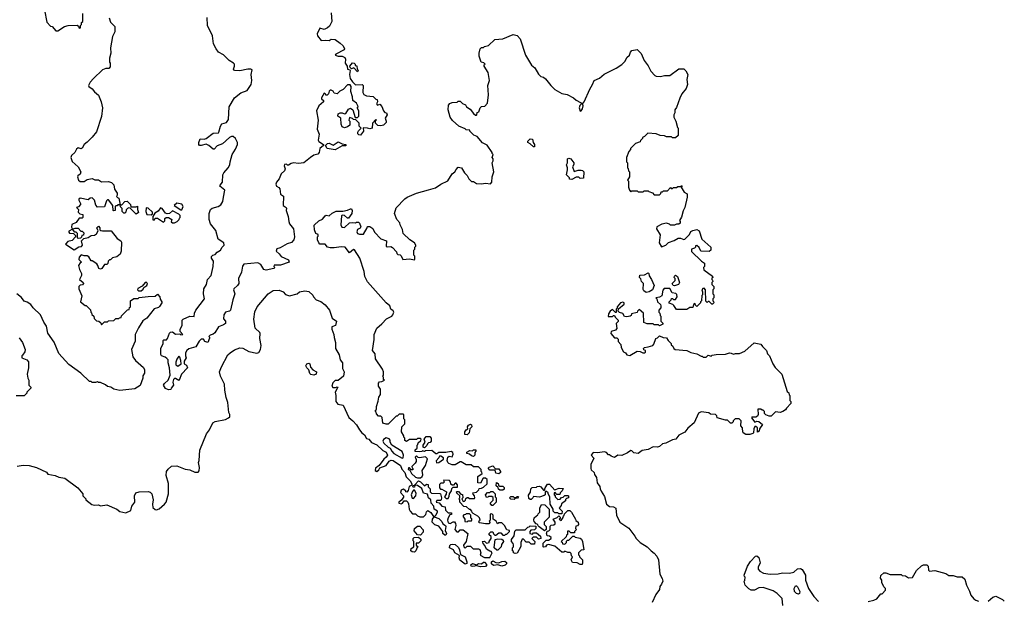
# Model space of a CAD drawing. Extents: x 2210602 to 2357277, y 510288 to 673808.
# Tile 360 of 464: x 2276770 to 2286459, y 648347 to 654063. Entities that reach past the tile are written whole.
import ezdxf

# ---------------------------------------------------------------- set-up
doc = ezdxf.new("R2010")
doc.units = 0

msp = doc.modelspace()

# ---------------------------------------------------------------- linework, layer by layer
at = {"layer": '0CON05XD'}
for points in [[(2277013, 654157), (2277038.3, 654038.3), (2277075, 654000), (2277090, 653995), (2277125, 653952.5), (2277145, 653952.5), (2277210, 653995), (2277247, 654007), (2277335, 654010), (2277348.3, 653998.3), (2277355, 653980), (2277368.3, 653981.7), (2277370, 654005), (2277380, 654015), (2277380, 654035), (2277390, 654045), (2277390, 654125)], [(2279835, 654130), (2279841.5, 654045), (2279819.6, 654000.4), (2279797.7, 653982.3), (2279765, 653968), (2279725, 653980), (2279697.5, 653925), (2279700, 653905), (2279738.3, 653858.3), (2279775, 653862.5), (2279815, 653857.5), (2279835, 653872.5), (2279875, 653867.5), (2279925, 653832.5), (2279952.5, 653805), (2279966.7, 653775), (2279962.5, 653765), (2279880, 653725), (2279873.3, 653713.3), (2279905, 653703.3), (2279943, 653703), (2279969.5, 653689.5), (2279976.2, 653676.2), (2279974.2, 653635), (2279993.8, 653605), (2279995, 653577.5), (2280018.3, 653568.3), (2280021.7, 653561.7), (2280016.7, 653525), (2280023.6, 653483.6), (2280045, 653450), (2280075, 653422.5), (2280140, 653425), (2280150, 653415), (2280146.7, 653345), (2280157, 653327), (2280183.6, 653313.6), (2280247, 653307), (2280275, 653280), (2280288.3, 653278.3), (2280290, 653255), (2280280, 653235), (2280292.5, 653222.5), (2280315, 653230), (2280335, 653210), (2280350, 653165), (2280365, 653150), (2280380, 653145), (2280387.5, 653125), (2280367.5, 653095), (2280376.7, 653065), (2280375, 653050), (2280350, 653025), (2280325, 653017.5), (2280295, 653020), (2280270, 653045), (2280270, 653070), (2280280, 653075), (2280275, 653080), (2280242.5, 653045), (2280240, 652995), (2280215, 652990), (2280193, 652997), (2280151.7, 652998.3), (2280152.5, 652965), (2280125, 652927.5), (2280108.3, 652928.3), (2280098.3, 652938.3), (2280097.5, 652955), (2280105, 652970), (2280130, 652995), (2280110, 653015), (2280110, 653045), (2280105, 653050), (2280078.3, 653078.3), (2280055, 653080), (2280045, 653090), (2280015, 653100), (2280010, 653075), (2280017.5, 653065), (2280017.5, 653025), (2279995, 653007.5), (2279965, 653000), (2279945, 653010), (2279933.6, 653033.6), (2279930, 653095), (2279902.5, 653115), (2279903, 653137), (2279923, 653147), (2279945, 653147.5), (2279965, 653137.5), (2279980, 653140), (2280007, 653183), (2280025, 653192.5), (2280050, 653175), (2280071.7, 653101.7), (2280095, 653100), (2280107, 653113), (2280107.5, 653165), (2280090, 653195), (2280100, 653205), (2280097.5, 653215), (2280085, 653240), (2280047.5, 653267.5), (2280046.5, 653305), (2280028.4, 653355), (2280030.5, 653405), (2280023, 653423), (2279995, 653422.9), (2279955, 653374.4), (2279921.7, 653358.3), (2279895, 653332.5), (2279865, 653340), (2279855, 653360), (2279835, 653370), (2279825, 653370), (2279815, 653360), (2279810, 653335), (2279795, 653320), (2279781.7, 653321.7), (2279780, 653335), (2279765, 653340), (2279740, 653295), (2279740, 653285), (2279758.3, 653268.3), (2279760, 653255), (2279712.5, 653215), (2279692.5, 653165), (2279706.7, 653075), (2279696.7, 652985), (2279717.5, 652935), (2279707, 652877), (2279715, 652863.3), (2279760, 652835), (2279760, 652825), (2279723.8, 652795), (2279716.2, 652755), (2279705, 652740), (2279665, 652728), (2279631.9, 652708.1), (2279565, 652653.3), (2279515, 652646.2), (2279465, 652652.5), (2279443, 652647), (2279415, 652630), (2279405, 652630), (2279395, 652640), (2279375, 652637.5), (2279372.5, 652625), (2279382.5, 652595), (2279377.5, 652575), (2279343.9, 652546.1), (2279323.3, 652495), (2279298.8, 652465), (2279291.2, 652445), (2279297.5, 652425), (2279321.2, 652411.2), (2279329.5, 652399.5), (2279336.4, 652346.4), (2279367.5, 652325), (2279362.5, 652235), (2279392.5, 652215), (2279396.4, 652206.4), (2279393.3, 652185), (2279413.3, 652125), (2279418, 652075), (2279426.2, 652055), (2279464, 652005), (2279473.8, 651925), (2279466.7, 651895), (2279445, 651871.2), (2279402.3, 651857.7), (2279335, 651818.8), (2279301.7, 651808.3), (2279292.5, 651785), (2279325, 651757.5), (2279342.7, 651732.7), (2279415, 651698.8), (2279422.5, 651677.5), (2279337, 651647), (2279275, 651647.5), (2279270, 651635), (2279280, 651625), (2279270, 651615), (2279195, 651597.5), (2279174.1, 651604.1), (2279141.7, 651651.7), (2279115, 651670), (2278976.7, 651656.7), (2278962.7, 651637.3), (2278952.3, 651577.7), (2278922.9, 651515), (2278925.4, 651464.6), (2278915, 651448), (2278876.7, 651415), (2278873.3, 651405), (2278888.8, 651365), (2278867.5, 651305), (2278843.3, 651205), (2278835, 651193.3), (2278795, 651182.5), (2278780.7, 651159.3), (2278777, 651117), (2278796, 651095), (2278795, 651073.3), (2278775, 651058), (2278725, 651040), (2278689.5, 650980.5), (2278675, 650966.7), (2278645, 650957.5), (2278630, 650945), (2278637.5, 650937.5), (2278636.7, 650926.7), (2278620, 650885), (2278592.5, 650895), (2278578.3, 650918.3), (2278555, 650917.5), (2278535, 650900), (2278505, 650842.5), (2278435, 650822.5), (2278413.6, 650806.4), (2278402.5, 650785), (2278402.5, 650755), (2278410, 650735), (2278388.3, 650701.7), (2278387.5, 650685), (2278390, 650675), (2278413, 650663), (2278422.5, 650635), (2278362.5, 650575), (2278340, 650515), (2278335, 650512.5), (2278305, 650530), (2278295, 650530), (2278285, 650520), (2278277.5, 650495), (2278282.5, 650465), (2278260, 650435), (2278258.3, 650421.7), (2278235, 650420), (2278205, 650432.5), (2278184, 650464), (2278195, 650483.3), (2278232.5, 650515), (2278251.2, 650565), (2278245.9, 650635.9), (2278231.2, 650685), (2278230, 650715), (2278218.3, 650728.3), (2278201.7, 650741.7), (2278165, 650752.5), (2278158.3, 650768.3), (2278157.5, 650825), (2278182.5, 650875), (2278182.5, 650905), (2278188.3, 650911.7), (2278215, 650910), (2278226.2, 650923.8), (2278243.8, 650976.2), (2278255, 650987.5), (2278275, 650990), (2278305, 650967.5), (2278345, 650970), (2278355, 650960), (2278377, 650963), (2278350, 650995), (2278350, 651015), (2278368.3, 651051.7), (2278368, 651105), (2278377.5, 651115), (2278445, 651143.3), (2278488.3, 651141.7), (2278490, 651175), (2278502.5, 651205), (2278590, 651315), (2278577.5, 651365), (2278582.5, 651415), (2278610, 651455), (2278617.5, 651505), (2278653.6, 651546.4), (2278673.8, 651635), (2278677.5, 651685), (2278657.5, 651715), (2278658.3, 651731.7), (2278670, 651745), (2278695, 651752.5), (2278712.5, 651775), (2278745.9, 651794.1), (2278762.5, 651825), (2278782.5, 651845), (2278777.5, 651865), (2278723, 651903), (2278698.9, 651988.9), (2278649.2, 652055), (2278635.8, 652095), (2278636, 652155), (2278648.8, 652195), (2278663.2, 652206.8), (2278724.4, 652225.6), (2278748.3, 652241.7), (2278768, 652275), (2278776.2, 652316.2), (2278787.5, 652385), (2278740, 652425), (2278742.5, 652435), (2278767, 652463), (2278770, 652535), (2278780, 652555), (2278822.5, 652605), (2278837.5, 652635), (2278840, 652665), (2278862.5, 652735), (2278895, 652790), (2278912.5, 652835), (2278912.5, 652855), (2278892.5, 652895), (2278871.7, 652911.7), (2278855, 652912.5), (2278835, 652902.5), (2278765, 652842.5), (2278715, 652822.5), (2278685, 652790), (2278675, 652787.5), (2278632.5, 652825), (2278605, 652837.5), (2278556.1, 652823.9), (2278540, 652825), (2278532.5, 652835), (2278532.5, 652855), (2278545, 652890), (2278585, 652887.5), (2278605, 652892.5), (2278673, 652947), (2278725, 652950), (2278730, 652955), (2278747.5, 653015), (2278760.7, 653039.3), (2278805, 653052.5), (2278825, 653080), (2278831.2, 653205), (2278883.8, 653295), (2278945, 653344), (2279008.8, 653365), (2279046.7, 653425), (2279053.8, 653465), (2279047.7, 653522.3), (2279058.8, 653568.8), (2279045, 653576.7), (2279015, 653576), (2278935, 653561.2), (2278883.9, 653563.9), (2278873.3, 653575), (2278884.1, 653605.9), (2278882.5, 653625), (2278874, 653635), (2278830, 653660), (2278775, 653716.7), (2278727.5, 653745), (2278702.5, 653775), (2278677.5, 653825), (2278667.5, 653905), (2278618.8, 654005), (2278614.2, 654085)], [(2277651.7, 654081.7), (2277665, 654040), (2277707.5, 653995), (2277707.5, 653945), (2277683, 653897), (2277662.5, 653785), (2277667.5, 653735), (2277652.5, 653685), (2277652.5, 653645), (2277660, 653635), (2277661.7, 653598.3), (2277647, 653583), (2277618.3, 653581.7), (2277585, 653570), (2277497.5, 653485), (2277465, 653447.5), (2277447.5, 653415), (2277450, 653405), (2277485, 653382.5), (2277505, 653352.5), (2277545, 653320), (2277573.3, 653255), (2277586.7, 653195), (2277575, 653110), (2277525, 652960), (2277485, 652907.5), (2277435, 652857.5), (2277403.3, 652835), (2277385, 652797.5), (2277375, 652792.5), (2277345, 652802.5), (2277330.8, 652789.2), (2277313.8, 652755), (2277281.2, 652725), (2277274, 652705), (2277285, 652667.5), (2277345, 652616.2), (2277373.3, 652565), (2277366.4, 652543.6), (2277342.5, 652525), (2277340, 652515), (2277350, 652485), (2277365, 652470), (2277405, 652470), (2277435, 652490), (2277485, 652500), (2277508.3, 652488.3), (2277545, 652487.5), (2277575, 652466.7), (2277645, 652470), (2277675, 652460), (2277695.9, 652435.9), (2277702.5, 652395), (2277730, 652355), (2277730, 652335), (2277723, 652323), (2277731.7, 652311.7), (2277747, 652307), (2277760, 652240), (2277775, 652240), (2277805, 652272.5), (2277827, 652277), (2277860, 652245), (2277865, 652220), (2277915, 652220), (2277928.3, 652228.3), (2277930, 652195), (2277940, 652165), (2277915, 652150), (2277858.3, 652208.3), (2277845, 652210), (2277830, 652205), (2277818.3, 652191.7), (2277815, 652170), (2277805, 652160), (2277795, 652160), (2277780, 652175), (2277780, 652205), (2277761.7, 652221.7), (2277760, 652240), (2277735, 652240), (2277728.3, 652231.7), (2277715, 652230), (2277710, 652225), (2277710, 652185), (2277695, 652180), (2277690, 652185), (2277687.5, 652235), (2277645, 652290), (2277635, 652290), (2277625, 652280), (2277605, 652220), (2277535, 652217.5), (2277518.3, 652238.3), (2277507, 652287), (2277485, 652310), (2277463, 652307), (2277445, 652290), (2277365, 652307.5), (2277353, 652297), (2277352.5, 652285), (2277370, 652255), (2277370, 652245), (2277348.3, 652221.7), (2277330, 652215), (2277350, 652195), (2277345, 652170), (2277363, 652153), (2277390, 652145), (2277390, 652115), (2277385, 652110), (2277355, 652110), (2277325, 652067.5), (2277281.7, 652048.3), (2277280.7, 652020.7), (2277290, 652000), (2277315, 652010), (2277345, 652010), (2277371.7, 651981.7), (2277385, 651980), (2277400, 651965), (2277398.3, 651941.7), (2277381.7, 651938.3), (2277378.3, 651921.7), (2277368.3, 651911.7), (2277345, 651910), (2277340, 651915), (2277338.3, 651958.3), (2277325, 651970), (2277311.7, 651971.7), (2277290, 652000), (2277255, 651980), (2277253, 651973), (2277261.7, 651961.7), (2277298.3, 651958.3), (2277318.3, 651938.3), (2277320, 651925), (2277285, 651890), (2277245, 651880), (2277222.5, 651855), (2277305, 651797.5), (2277353, 651827), (2277378.3, 651831.7), (2277387.5, 651845), (2277380, 651885), (2277401.7, 651908.3), (2277445, 651917.5), (2277475, 651940), (2277505, 651942.5), (2277525.9, 651954.1), (2277542.5, 651985), (2277530, 652015), (2277545, 652030), (2277560, 652015), (2277560, 651995), (2277568.3, 651988.3), (2277585, 651983.3), (2277670, 651985), (2277730.7, 651910.7), (2277766.4, 651886.4), (2277771.7, 651871.7), (2277770, 651785), (2277760, 651755), (2277725, 651727.5), (2277685, 651717.5), (2277665, 651700), (2277655, 651700), (2277640, 651685), (2277638.3, 651661.7), (2277627, 651653), (2277605, 651652.5), (2277577.5, 651615), (2277565, 651607.5), (2277547.5, 651615), (2277540, 651645), (2277529.3, 651659.3), (2277485, 651690), (2277475, 651690), (2277449.3, 651729.3), (2277435, 651740), (2277405, 651740), (2277375, 651750), (2277353.9, 651726.1), (2277353, 651703), (2277377.5, 651675), (2277365, 651670), (2277347.5, 651645), (2277357.5, 651605), (2277377.5, 651565), (2277377.5, 651545), (2277360, 651505), (2277395, 651477.5), (2277397.5, 651465), (2277388.3, 651451.7), (2277365, 651450), (2277352.5, 651435), (2277352.5, 651415), (2277382.5, 651345), (2277367.5, 651285), (2277415, 651250), (2277425, 651250), (2277468.3, 651208.3), (2277470, 651185), (2277478.3, 651178.3), (2277481.7, 651161.7), (2277500, 651145), (2277501.7, 651121.7), (2277525, 651100), (2277550, 651095), (2277568.3, 651078.3), (2277575, 651060), (2277605, 651090), (2277635, 651090), (2277645, 651100), (2277697, 651103), (2277715, 651120), (2277745, 651120), (2277751.7, 651128.3), (2277768.3, 651131.7), (2277771.7, 651148.3), (2277831.7, 651208.3), (2277848.3, 651211.7), (2277851.7, 651228.3), (2277860, 651235), (2277860, 651295), (2277895, 651320), (2277935, 651320), (2277945, 651327.5), (2278035, 651337.5), (2278105, 651340), (2278125, 651360), (2278150, 651335), (2278153, 651313), (2278167.5, 651285), (2278167.5, 651275), (2278145, 651240), (2278135, 651230), (2278093.3, 651216.7), (2278021.2, 651125), (2277982.5, 651097.5), (2277938.8, 651031.2), (2277906.7, 650965), (2277905, 650900), (2277871.2, 650815), (2277883.8, 650745), (2277909.1, 650709.1), (2277989.5, 650639.5), (2278000, 650615), (2277997, 650583), (2277983, 650557), (2277982.5, 650535), (2277956.4, 650463.6), (2277901.7, 650428.3), (2277755, 650412.5), (2277695, 650427.5), (2277667, 650447), (2277635, 650452.5), (2277615, 650470), (2277565, 650490), (2277545, 650490), (2277535, 650497.5), (2277515, 650490), (2277485, 650490), (2277475, 650500), (2277458.3, 650501.7), (2277373, 650583), (2277255, 650667.5), (2277156.4, 650776.4), (2277108.3, 650888.3), (2277048.3, 650978.3), (2277032.5, 651045), (2277007.5, 651085), (2276975, 651157.5), (2276903.3, 651225), (2276879.1, 651259.1), (2276845, 651283.8), (2276815, 651292.5), (2276788, 651328), (2276741.2, 651365)], [(2281075, 649420), (2281088.3, 649418.3), (2281111.7, 649391.7), (2281128.3, 649388.3), (2281130, 649355), (2281120, 649345), (2281135, 649320), (2281148.3, 649321.7), (2281158.3, 649331.7), (2281161.7, 649348.3), (2281175, 649360), (2281185, 649360), (2281195, 649350), (2281245, 649350), (2281250, 649355), (2281247, 649377), (2281231.7, 649391.7), (2281230, 649405), (2281267, 649413), (2281290, 649435), (2281291.7, 649448.3), (2281315, 649450), (2281335, 649460), (2281370, 649495), (2281370, 649535), (2281355, 649550), (2281331.7, 649548.3), (2281305, 649500), (2281280, 649505), (2281280, 649565), (2281320, 649595), (2281318.3, 649608.3), (2281310, 649615), (2281310, 649635), (2281285, 649660), (2281235, 649660), (2281211.7, 649681.7), (2281165, 649682.5), (2281115, 649710), (2281105, 649710), (2281055, 649682.5), (2281025, 649680), (2280993.9, 649693.9), (2280983.9, 649703.9), (2280977.5, 649725), (2280983, 649757), (2280995, 649766.7), (2281025, 649760), (2281036.2, 649785), (2281033.6, 649803.6), (2281015, 649813.8), (2280965, 649803.3), (2280895, 649803.3), (2280875, 649790), (2280865, 649790), (2280825, 649822.5), (2280765, 649820), (2280755, 649812.5), (2280735, 649820), (2280727, 649813), (2280705, 649810), (2280661.7, 649811.7), (2280661.7, 649828.3), (2280680, 649845), (2280680, 649875), (2280688.3, 649881.7), (2280691.7, 649898.3), (2280718.3, 649921.7), (2280720, 649935), (2280715, 649940), (2280685, 649940), (2280675, 649930), (2280605, 649930), (2280575, 649910), (2280561.7, 649921.7), (2280560, 649945), (2280550, 649955), (2280550, 649965), (2280527.5, 650005), (2280530, 650055), (2280560, 650085), (2280560, 650125), (2280550, 650135), (2280550, 650175), (2280545, 650180), (2280505, 650180), (2280485, 650160), (2280475, 650160), (2280395, 650082.5), (2280375, 650080), (2280345, 650092.5), (2280338.3, 650148.3), (2280325, 650160), (2280301.7, 650161.7), (2280281.7, 650181.7), (2280278.3, 650198.3), (2280270, 650205), (2280271.7, 650218.3), (2280280, 650225), (2280280, 650255), (2280298.3, 650308.3), (2280303, 650347), (2280320, 650375), (2280320, 650425), (2280300, 650455), (2280300, 650485), (2280311.7, 650498.3), (2280335, 650500), (2280360, 650515), (2280351.7, 650521.7), (2280350, 650545), (2280340, 650555), (2280350, 650565), (2280350, 650595), (2280341.7, 650621.7), (2280270, 650725), (2280267.5, 650775), (2280242.5, 650805), (2280260, 650915), (2280260, 650965), (2280283.6, 651026.4), (2280335, 651067.5), (2280380.7, 651119.3), (2280433.8, 651146.2), (2280443.6, 651156.4), (2280452.5, 651185), (2280446.4, 651196.4), (2280423, 651213), (2280412.5, 651245), (2280377.5, 651275), (2280193.9, 651483.9), (2280167.5, 651535), (2280160, 651585), (2280116.7, 651715), (2280066.4, 651796.4), (2280055, 651800), (2280015, 651766.7), (2279974.2, 651824.2), (2279935, 651828), (2279865, 651816.7), (2279827, 651817), (2279800, 651825), (2279775, 651852.5), (2279725, 651852.5), (2279712.5, 651865), (2279700, 651895), (2279700, 651925), (2279707, 651933), (2279707, 651947), (2279685, 651960), (2279670, 651995), (2279669.5, 652040.5), (2279715, 652082.5), (2279749.3, 652100.7), (2279775, 652132.5), (2279785, 652137.5), (2279817, 652133), (2279845, 652157.5), (2279885, 652176.7), (2279949.3, 652179.3), (2279995, 652186.7), (2280025, 652202.5), (2280035, 652200), (2280042.5, 652185), (2280040, 652155), (2280005, 652110), (2279995, 652110), (2279966.2, 652136.2), (2279945, 652140), (2279936.4, 652133.6), (2279930, 652045), (2279940.8, 652020.8), (2279965, 652018), (2280015, 652063.3), (2280045, 652067.5), (2280075, 652062.5), (2280085, 652070), (2280105, 652070), (2280115, 652060), (2280127.5, 652025), (2280119.3, 652010.7), (2280095, 651997.5), (2280087.5, 651975), (2280095, 651960), (2280113, 651953), (2280155, 651952.5), (2280190, 652015), (2280191.7, 652028.3), (2280215, 652027.5), (2280245, 652007.5), (2280260.8, 651970.8), (2280325, 651907.5), (2280380, 651885), (2280375, 651833.3), (2280385, 651827.5), (2280421.7, 651831.7), (2280439.3, 651819.3), (2280478.3, 651778.3), (2280481.7, 651761.7), (2280491.7, 651751.7), (2280515, 651750), (2280525, 651740), (2280541.7, 651701.7), (2280605, 651707.5), (2280655, 651700), (2280660, 651705), (2280660, 651735), (2280650, 651745), (2280650, 651795), (2280660, 651805), (2280660, 651825), (2280670, 651835), (2280670, 651845), (2280656.4, 651866.4), (2280610, 651895), (2280545, 651960), (2280537, 651997), (2280513, 652043), (2280510, 652065), (2280480, 652095), (2280460, 652155), (2280475, 652210), (2280560.7, 652299.3), (2280583.9, 652316.1), (2280675, 652356.2), (2280791.7, 652388.3), (2280863.6, 652406.4), (2280915, 652442.5), (2280983, 652477), (2281027.5, 652545), (2281053, 652567), (2281065, 652590), (2281085, 652610), (2281116.4, 652606.4), (2281147, 652557), (2281175, 652530), (2281190, 652495), (2281215, 652470), (2281235, 652470), (2281265, 652450), (2281315, 652447.5), (2281355, 652453.3), (2281401.7, 652448.3), (2281417, 652463), (2281420, 652515), (2281437.5, 652565), (2281420, 652655), (2281430, 652675), (2281430, 652695), (2281420, 652705), (2281430, 652735), (2281420, 652745), (2281420, 652755), (2281369.3, 652829.3), (2281325, 652852.5), (2281273, 652913), (2281240, 652925), (2281200, 652965), (2281200, 652975), (2281165, 652980), (2281155, 652990), (2281090, 653015), (2281030.7, 653070.7), (2281007.5, 653105), (2280987.5, 653175), (2280988.3, 653221.7), (2281001.7, 653238.3), (2281025, 653247.5), (2281075, 653250), (2281085, 653260), (2281105, 653260), (2281127.5, 653237.5), (2281156, 653226), (2281166.7, 653205), (2281203, 653183), (2281235, 653140), (2281255, 653123.3), (2281265, 653122.5), (2281270, 653125), (2281271.7, 653148.3), (2281290, 653155), (2281300, 653195), (2281315, 653210), (2281347, 653213), (2281375, 653240), (2281383.3, 653325), (2281377.5, 653415), (2281392.5, 653465), (2281380, 653545), (2281340, 653605), (2281341.7, 653618.3), (2281350, 653625), (2281338.3, 653638.3), (2281310, 653645), (2281292.5, 653705), (2281292.5, 653735), (2281303, 653777), (2281315, 653790), (2281335, 653790), (2281345, 653800), (2281385, 653810), (2281445, 653866.7), (2281526.1, 653873.9), (2281625, 653916.7), (2281666.1, 653906.1), (2281695.9, 653875.9), (2281746.7, 653715), (2281807, 653617), (2281838.3, 653588.3), (2281875, 653527.5), (2281900, 653505), (2281925, 653497.5), (2281945, 653482.5), (2281997.5, 653415), (2282035, 653377.5), (2282105, 653337.5), (2282157, 653327), (2282220, 653295), (2282245, 653272.5), (2282289.3, 653249.3), (2282300, 653235), (2282281.2, 653218.8), (2282274.3, 653195), (2282285, 653162.5), (2282295, 653166.7), (2282307.1, 653185), (2282313.8, 653213.8), (2282310, 653235), (2282325.9, 653254.1), (2282379.2, 653380.8), (2282408, 653425), (2282422.5, 653465), (2282475, 653487.5), (2282521.7, 653528.3), (2282640, 653585), (2282695, 653622.5), (2282727.5, 653655), (2282745, 653690), (2282770, 653715), (2282780, 653745), (2282795, 653760), (2282845, 653770), (2282885, 653730), (2282915, 653660), (2282955, 653610), (2282982.5, 653555), (2283020, 653515), (2283035, 653507.5), (2283075, 653502.5), (2283115, 653512.5), (2283167, 653513), (2283255, 653580), (2283305, 653580), (2283325, 653560), (2283343.8, 653525), (2283336.2, 653475), (2283343.3, 653425), (2283330, 653385), (2283286.4, 653333.6), (2283265, 653290), (2283235, 653200), (2283217.5, 653175), (2283217.5, 653145), (2283207.5, 653125), (2283207.5, 653105), (2283227.5, 653065), (2283243, 653003), (2283250, 652995), (2283248.3, 652921.7), (2283225, 652900), (2283195, 652900), (2283185, 652910), (2283135, 652910), (2283115, 652920), (2283073, 652923), (2283035, 652940), (2282953, 652947), (2282918.3, 652911.7), (2282900, 652905), (2282900, 652895), (2282880, 652875), (2282875, 652860), (2282830, 652845), (2282780, 652795), (2282780, 652785), (2282763, 652767), (2282740, 652705), (2282740, 652665), (2282750, 652655), (2282750, 652605), (2282758.3, 652598.3), (2282760, 652575), (2282770, 652565), (2282770, 652515), (2282750, 652485), (2282760, 652475), (2282760, 652415), (2282770, 652385), (2282785, 652370), (2282795, 652380), (2282845, 652380), (2282855, 652370), (2282905, 652370), (2282915, 652380), (2282955, 652380), (2282961.7, 652371.7), (2282998.3, 652358.3), (2283015, 652340), (2283065, 652340), (2283078.3, 652351.7), (2283081.7, 652368.3), (2283095, 652370), (2283105, 652380), (2283145, 652380), (2283175, 652410), (2283181.7, 652401.7), (2283195, 652400), (2283205, 652410), (2283235, 652410), (2283245, 652420), (2283280, 652420), (2283285, 652430), (2283290, 652425), (2283280, 652415), (2283310, 652365)], [(2280095, 653550), (2280058.3, 653588.3), (2280035, 653580), (2280021.7, 653591.7), (2280020, 653605), (2280045, 653637.5), (2280060, 653635), (2280070, 653625), (2280071.7, 653611.7), (2280088.3, 653608.3), (2280090, 653575), (2280100, 653565), (2280095, 653550)], [(2279875, 652782.5), (2279797.5, 652795), (2279780, 652825), (2279800, 652845), (2279815, 652847.5), (2279855, 652827.5), (2279905, 652860), (2279945, 652840), (2279980, 652835), (2279978.3, 652821.7), (2279945, 652822.5), (2279875, 652782.5)], [(2281825, 652810), (2281795, 652840), (2281770, 652855), (2281771.7, 652868.3), (2281795, 652890), (2281817, 652887), (2281823, 652853), (2281837.5, 652835), (2281835, 652812.5), (2281825, 652810)], [(2282205, 652490), (2282181.7, 652491.7), (2282180, 652505), (2282150, 652535), (2282162.5, 652585), (2282162.5, 652605), (2282150, 652635), (2282162.5, 652655), (2282162.5, 652695), (2282175, 652700), (2282192.5, 652695), (2282222.5, 652655), (2282221.7, 652638.3), (2282210, 652615), (2282225, 652570), (2282267, 652583), (2282295, 652582.5), (2282308.3, 652578.3), (2282320, 652565), (2282318.3, 652501.7), (2282285, 652500), (2282271.7, 652511.7), (2282245, 652512.5), (2282205, 652490)], [(2283310, 652365), (2283338.3, 652348.3), (2283340, 652315), (2283317, 652213), (2283298.3, 652181.7), (2283281.7, 652118.3), (2283263, 652087), (2283270, 652075), (2283268.3, 652061.7), (2283255, 652050), (2283235, 652050), (2283215, 652040), (2283175, 652040), (2283165, 652050), (2283135, 652060), (2283088.3, 652051.7), (2283040, 652025), (2283037.5, 652005), (2283072.5, 651945), (2283062.5, 651865), (2283085, 651827.5), (2283127, 651843), (2283155, 651870), (2283211.7, 651888.3), (2283248.3, 651911.7), (2283271.7, 651911.7), (2283305, 651900), (2283317, 651903), (2283363, 651947), (2283375, 651977.5), (2283395, 651988.8), (2283435, 651996.7), (2283457.5, 651985), (2283483.9, 651903.9), (2283570, 651825), (2283570, 651795), (2283555, 651780), (2283473, 651783), (2283455, 651820), (2283435, 651840), (2283421.7, 651838.3), (2283420, 651825), (2283410, 651815), (2283380, 651805), (2283381.7, 651781.7), (2283480, 651685), (2283510, 651665), (2283510, 651635), (2283500, 651625), (2283501.7, 651601.7), (2283588.3, 651538.3), (2283590, 651525), (2283581.7, 651518.3), (2283580, 651505), (2283588.3, 651498.3), (2283590, 651485), (2283580, 651475), (2283580, 651455), (2283600, 651435), (2283600, 651415), (2283590, 651405), (2283590, 651365), (2283600, 651355), (2283600, 651325), (2283590, 651315), (2283590, 651295), (2283598.3, 651288.3), (2283600, 651275), (2283588.3, 651261.7), (2283581.7, 651261.7), (2283555, 651290), (2283545, 651290), (2283535, 651280), (2283521.7, 651291.7), (2283520, 651405), (2283505, 651420), (2283491.7, 651418.3), (2283482.5, 651405), (2283490, 651385), (2283490, 651355), (2283483, 651347), (2283480, 651295), (2283470, 651285), (2283470, 651275), (2283435, 651240), (2283421.7, 651251.7), (2283418.3, 651268.3), (2283401.7, 651258.3), (2283395, 651230), (2283365, 651230), (2283335, 651210), (2283235, 651210), (2283208.3, 651248.3), (2283198.3, 651258.3), (2283161.7, 651271.7), (2283160, 651285), (2283180, 651305), (2283185, 651320), (2283195, 651320), (2283205, 651310), (2283225, 651310), (2283240, 651335), (2283238.3, 651358.3), (2283227, 651367), (2283190, 651375), (2283167, 651417), (2283112.5, 651417.5), (2283098.3, 651401.7), (2283090, 651345), (2283067, 651333), (2283030, 651325), (2283040, 651315), (2283047.5, 651285), (2283075, 651260), (2283080, 651245), (2283080, 651225), (2283060, 651205), (2283060, 651185), (2283070, 651175), (2283071.7, 651151.7), (2283080, 651145), (2283080, 651095), (2283100, 651075), (2283100, 651065), (2283065, 651050), (2283055, 651060), (2283015, 651060), (2283005, 651070), (2282945, 651070), (2282911.7, 651081.7), (2282910, 651175), (2282865, 651210), (2282850, 651195), (2282845, 651180), (2282791.7, 651168.3), (2282788.3, 651151.7), (2282777, 651143), (2282745, 651137.5), (2282721.7, 651141.7), (2282705, 651170), (2282671.7, 651181.7), (2282660, 651195), (2282661.7, 651218.3), (2282717, 651263), (2282717.5, 651275), (2282705, 651282.5), (2282683.6, 651276.4), (2282650, 651235), (2282648.3, 651221.7), (2282640, 651215), (2282638.3, 651181.7), (2282631.7, 651181.7), (2282605, 651210), (2282580, 651195), (2282563, 651167), (2282561.7, 651141.7), (2282605, 651140), (2282615, 651150), (2282625, 651150), (2282630, 651135), (2282660, 651105), (2282658.3, 651091.7), (2282638.3, 651071.7), (2282647, 651023), (2282631.7, 651008.3), (2282590, 650995), (2282587.5, 650975), (2282625, 650930), (2282645, 650930), (2282658.3, 650918.3), (2282660, 650895), (2282687, 650867), (2282690, 650835), (2282712.5, 650795), (2282732.5, 650785), (2282745, 650762.5), (2282775, 650757.5), (2282845, 650800), (2282875, 650797.5), (2282903, 650783), (2282917, 650783), (2282928.3, 650791.7), (2282930, 650805), (2282911.7, 650811.7), (2282910, 650825), (2282920, 650835), (2282955, 650842.5), (2283000, 650855), (2283011.7, 650868.3), (2283030, 650925), (2283045, 650930), (2283065, 650950), (2283103, 650933), (2283135, 650930), (2283150, 650905), (2283180, 650875), (2283181.7, 650861.7), (2283198.3, 650848.3), (2283207.5, 650825), (2283220, 650815), (2283335, 650807.5), (2283375, 650787.5), (2283435, 650772.5), (2283475, 650750), (2283485, 650750), (2283495, 650740), (2283525, 650740), (2283545, 650760), (2283575, 650750), (2283585, 650760), (2283625, 650767.5), (2283715, 650770), (2283755, 650782.5), (2283771.7, 650781.7), (2283795, 650770), (2283815, 650777.5), (2283855, 650777.5), (2283905, 650800), (2283998.3, 650881.7), (2284065, 650870), (2284080, 650845), (2284120, 650805), (2284130, 650775), (2284150, 650755), (2284182.5, 650675), (2284205, 650640), (2284270, 650575), (2284323, 650403), (2284338.3, 650388.3), (2284341.7, 650371.7), (2284350, 650365), (2284350, 650315), (2284360, 650305), (2284360, 650285), (2284315, 650240), (2284306.4, 650223.6), (2284280, 650205), (2284255, 650197.5), (2284208.3, 650201.7), (2284165, 650160), (2284145, 650160), (2284111.7, 650171.7), (2284100, 650185), (2284100, 650205), (2284085, 650220), (2284075, 650220), (2284065, 650230), (2284035, 650230), (2284037.5, 650175), (2284029.3, 650160.7), (2284015, 650150), (2283975, 650150), (2283970, 650145), (2284005, 650100), (2284025, 650110), (2284045, 650107.5), (2284078.3, 650078.3), (2284050, 650035), (2284048.3, 650011.7), (2284031.7, 650001.7), (2284030, 650045), (2284015, 650060), (2284005, 650060), (2283993, 650037), (2283990, 649995), (2283985, 649990), (2283955, 649980), (2283915, 649980), (2283890, 649995), (2283883.6, 650033.6), (2283882.5, 650045), (2283867.5, 650065), (2283870, 650115), (2283850, 650135), (2283810, 650135), (2283790, 650115), (2283790, 650105), (2283778.3, 650091.7), (2283765, 650090), (2283735, 650120), (2283715, 650120), (2283633, 650143), (2283630, 650165), (2283617, 650177), (2283568.3, 650178.3), (2283552.5, 650192.5), (2283475, 650203.8), (2283449.3, 650190.7), (2283406, 650095), (2283345, 650042.5), (2283315, 650002.5), (2283255, 649972.5), (2283225.9, 649934.1), (2283195, 649926.2), (2283127, 649893), (2283095, 649886.7), (2283065, 649861.2), (2283045, 649856.2), (2283005, 649858.8), (2282955, 649832.5), (2282895, 649822.5), (2282855, 649793.8), (2282815, 649800), (2282795, 649820), (2282785, 649822.5), (2282751.2, 649798.8), (2282695, 649772.5), (2282655, 649776.7), (2282625, 649752.5), (2282590, 649765), (2282575, 649780), (2282565, 649780), (2282545, 649802.5), (2282525, 649810), (2282455, 649800), (2282415, 649802.5), (2282392.5, 649775), (2282420, 649745), (2282390, 649685), (2282390, 649645), (2282395, 649632.5), (2282422.5, 649605), (2282427.5, 649585), (2282447.5, 649555), (2282453.3, 649505), (2282477.7, 649467.7), (2282483.3, 649445), (2282491.7, 649421.7), (2282525, 649370), (2282543.3, 649295), (2282575, 649271.2), (2282615, 649268), (2282636.2, 649255), (2282643.3, 649185), (2282675, 649117.5), (2282765, 649057.5), (2282825, 648980), (2282837.5, 648955), (2282877, 648917), (2282945, 648872.5), (2282983.6, 648833.6), (2283015, 648812.5), (2283040.7, 648780.7), (2283056.7, 648745), (2283070, 648605), (2283091.7, 648561.7), (2283097.5, 648535), (2283087.5, 648505), (2283068.3, 648481.7), (2283067.5, 648455), (2283030, 648405), (2282992.5, 648325)], [(2278065, 652142.5), (2278078.3, 652151.7), (2278078.3, 652168.3), (2278035, 652207.5), (2278015, 652210), (2278010, 652175), (2278020, 652145), (2278065, 652142.5)], [(2278295, 652062.5), (2278320, 652075), (2278340, 652095), (2278341.7, 652108.3), (2278350, 652115), (2278350, 652135), (2278335, 652150), (2278275, 652180), (2278243.6, 652156.4), (2278220.7, 652150.7), (2278205, 652157.5), (2278173, 652203), (2278155, 652212.5), (2278133, 652177), (2278101.7, 652158.3), (2278080, 652125), (2278081.7, 652091.7), (2278098.3, 652091.7), (2278105, 652110), (2278125, 652110), (2278185, 652070), (2278198.3, 652081.7), (2278200, 652105), (2278210, 652115), (2278235, 652117.5), (2278267, 652097), (2278261.7, 652071.7), (2278273, 652063), (2278295, 652062.5)], [(2278365, 652190), (2278380, 652225), (2278367, 652247), (2278315, 652256.7), (2278290, 652235), (2278355, 652190), (2278365, 652190)], [(2282935, 651377.5), (2282912.5, 651395), (2282907, 651407), (2282907.5, 651465), (2282887.5, 651485), (2282881.7, 651511.7), (2282870, 651525), (2282873, 651547), (2282917, 651553), (2282955, 651570), (2282960, 651565), (2282963, 651543), (2282987, 651507), (2283012.5, 651445), (2282996.4, 651403.6), (2282965, 651382.5), (2282935, 651377.5)], [(2283215, 651442.5), (2283200, 651445), (2283192.5, 651465), (2283220, 651495), (2283220, 651515), (2283210, 651525), (2283215, 651540), (2283225, 651546.7), (2283242.5, 651535), (2283262.5, 651475), (2283253, 651457), (2283215, 651442.5)], [(2276745, 649667.5), (2276805, 649678.8), (2276865, 649673.3), (2276935, 649656.2), (2277035, 649607.5), (2277048.3, 649588.3), (2277120, 649575), (2277155, 649558), (2277215, 649548.8), (2277342.5, 649455), (2277390, 649395), (2277390, 649375), (2277420, 649345), (2277420, 649335), (2277479.3, 649289.3), (2277505, 649283.3), (2277545, 649287.5), (2277565, 649277.5), (2277626.4, 649286.4), (2277726.1, 649246.1), (2277755, 649220), (2277815, 649210), (2277865, 649230), (2277873.3, 649275), (2277903.3, 649315), (2277901.2, 649375), (2277912.5, 649405), (2277945, 649416.7), (2278035, 649418.8), (2278055, 649411.2), (2278071.2, 649395), (2278084, 649335), (2278078, 649295), (2278081.4, 649261.4), (2278105, 649240), (2278115, 649238), (2278141.3, 649248.7), (2278196.7, 649295), (2278210, 649315), (2278233.3, 649395), (2278236.1, 649496.1), (2278210, 649575), (2278213.3, 649615), (2278230.7, 649639.3), (2278265, 649667.5), (2278315, 649670), (2278398.3, 649638.3), (2278445, 649632.5), (2278495, 649610), (2278525, 649610), (2278537, 649623), (2278540, 649655), (2278530, 649705), (2278537.5, 649725), (2278543.3, 649825), (2278610, 649985), (2278637.5, 650025), (2278670, 650095), (2278693, 650107), (2278795, 650127.5), (2278825, 650142.5), (2278836.7, 650155), (2278836.7, 650175), (2278827.5, 650195), (2278820, 650295), (2278803.3, 650345), (2278790, 650415), (2278786.7, 650475), (2278746.2, 650555), (2278738, 650595), (2278756, 650645), (2278820, 650765), (2278840, 650785), (2278885, 650812), (2278935, 650833.8), (2278965, 650828), (2279025, 650796.2), (2279105, 650780), (2279123, 650787), (2279140, 650815), (2279146.2, 650855), (2279133.8, 650925), (2279136.2, 650975), (2279132.5, 650985), (2279088.8, 651025), (2279074, 651115), (2279083.6, 651186.4), (2279107.5, 651235), (2279214.1, 651365.9), (2279263.6, 651396.4), (2279325, 651400), (2279363, 651383), (2279385, 651357.5), (2279425, 651343.8), (2279500, 651365), (2279525, 651382.5), (2279575, 651392.5), (2279615, 651387.5), (2279655, 651350), (2279660, 651335), (2279687, 651307), (2279735, 651290), (2279775, 651257.5), (2279818.8, 651205), (2279846.7, 651125), (2279886.7, 651095), (2279878.3, 651051.7), (2279841.7, 651038.3), (2279842.5, 651015), (2279862.5, 650965), (2279863.6, 650933.6), (2279876.7, 650885), (2279877.5, 650825), (2279913.3, 650765), (2279922.5, 650715), (2279946.4, 650686.4), (2279948.3, 650628.3), (2279962.5, 650595), (2279956.4, 650553.6), (2279905, 650510), (2279875, 650510), (2279853, 650487), (2279843, 650457), (2279852.5, 650442.5), (2279877.5, 650442.5), (2279895, 650450), (2279900, 650445), (2279873.3, 650395), (2279880, 650365), (2279880, 650305), (2279899.3, 650279.3), (2279955, 650267.5), (2280007.9, 650147.9), (2280048.8, 650115), (2280085, 650073.3), (2280113.3, 650025), (2280136.1, 649996.1), (2280162.5, 649975), (2280181.7, 649941.7), (2280205, 649932.5), (2280230.8, 649900.8), (2280285, 649877.5), (2280343.2, 649823.2), (2280375, 649806.7), (2280390, 649775), (2280377.5, 649755), (2280354.2, 649735.8), (2280306.2, 649673.8), (2280272.7, 649647.3), (2280267.5, 649625), (2280285, 649616.7), (2280305, 649632.5), (2280315, 649652.5), (2280376.2, 649673.8), (2280405, 649717.5), (2280425, 649727.5), (2280445, 649723.3), (2280516.7, 649675), (2280529.2, 649639.2), (2280560, 649605), (2280574.3, 649564.3), (2280611.2, 649525), (2280627.5, 649495), (2280628.3, 649481.7), (2280601.7, 649468.3), (2280591.7, 649428.3), (2280578.3, 649411.7), (2280570, 649415), (2280570, 649425), (2280545, 649440), (2280525, 649430), (2280518.3, 649408.3), (2280547.5, 649375), (2280546.4, 649363.6), (2280528.3, 649331.7), (2280500, 649315), (2280500, 649305), (2280525, 649297.5), (2280536.4, 649303.6), (2280552.5, 649327.5), (2280577, 649327), (2280590, 649315), (2280597, 649297), (2280602.5, 649245), (2280612.5, 649225), (2280635, 649200), (2280665, 649200), (2280685, 649180), (2280708.3, 649168.3), (2280745, 649170), (2280767, 649193), (2280773, 649217), (2280785, 649230), (2280815, 649212.5), (2280841.7, 649171.7), (2280850, 649170), (2280865, 649186.7), (2280882.5, 649215), (2280882.5, 649225), (2280848.8, 649245), (2280844, 649275), (2280820, 649305), (2280817.5, 649337.5), (2280793.3, 649355), (2280783.3, 649393.3), (2280742.3, 649402.3), (2280728, 649448), (2280685, 649478.8), (2280660, 649480), (2280655, 649460), (2280645, 649460), (2280640, 649465), (2280641.7, 649478.3), (2280660, 649480), (2280660, 649485), (2280695, 649522.5), (2280715, 649512.5), (2280753, 649473), (2280775, 649490), (2280788.3, 649488.3), (2280790, 649465), (2280810, 649445), (2280810, 649415), (2280821.7, 649401.7), (2280905, 649400), (2280910, 649395), (2280922.5, 649355), (2280917.5, 649335), (2280915, 649330), (2280875, 649330), (2280870, 649315), (2280898.3, 649308.3), (2280923, 649273), (2280958.3, 649268.3), (2280960, 649235), (2280985, 649210), (2281018.3, 649208.3), (2281018.3, 649191.7), (2281001.7, 649188.3), (2280985, 649160), (2280980, 649135), (2280985, 649110), (2281005, 649102.5), (2281035, 649120), (2281048.3, 649118.3), (2281060, 649105), (2281062.5, 649085), (2281052.5, 649045), (2281071.7, 649021.7), (2281088.3, 649021.7), (2281105, 649040), (2281135, 649040), (2281180, 649005), (2281162.5, 648925), (2281138.3, 648891.7), (2281140, 648875), (2281155, 648860), (2281175, 648880), (2281205, 648880), (2281233, 648853), (2281285, 648852.5), (2281297, 648847), (2281306.7, 648815), (2281303, 648793), (2281345, 648770), (2281395, 648770), (2281420, 648815), (2281408.3, 648828.3), (2281395, 648830), (2281365, 648850), (2281348.3, 648888.3), (2281330, 648905), (2281328.3, 648918.3), (2281320, 648925), (2281345, 648930), (2281365, 648910), (2281390, 648915), (2281390, 648925), (2281410, 648955), (2281410, 648975), (2281391.7, 648991.7), (2281390, 649005), (2281405, 649020), (2281425, 649020), (2281431.7, 649001.7), (2281445, 648990), (2281455, 648990), (2281485, 649010), (2281505, 649010), (2281525, 648990), (2281545, 648990), (2281555, 649000), (2281565, 649000), (2281590, 649025), (2281590, 649035), (2281565, 649040), (2281542.5, 649085), (2281515, 649110), (2281485, 649110), (2281471.7, 649101.7), (2281460, 649125), (2281430, 649145), (2281430, 649185), (2281415, 649200), (2281400, 649195), (2281400, 649135), (2281390, 649125), (2281400, 649115), (2281388.3, 649101.7), (2281355, 649100), (2281295, 649110), (2281290, 649115), (2281291.7, 649128.3), (2281300, 649135), (2281295, 649160), (2281280, 649175), (2281231.7, 649201.7), (2281221.7, 649211.7), (2281220, 649225), (2281205, 649240), (2281195, 649240), (2281168.3, 649268.3), (2281141.7, 649271.7), (2281100, 649315), (2281100, 649335), (2281090, 649345), (2281100, 649355), (2281100, 649375), (2281071.7, 649401.7), (2281070, 649415), (2281075, 649420)], [(2277965, 651393.3), (2277985, 651410), (2277991.7, 651428.3), (2278022.5, 651445), (2278027.5, 651465), (2278015, 651480), (2278003.6, 651476.4), (2277975, 651440), (2277931.7, 651418.3), (2277930, 651405), (2277940, 651395), (2277965, 651393.3)], [(2276765, 650930), (2276797.5, 650885), (2276822.5, 650815), (2276820, 650795), (2276799.3, 650760.7), (2276790, 650755), (2276790, 650735), (2276840, 650715), (2276857.5, 650695), (2276857, 650637), (2276842.5, 650575), (2276850, 650535), (2276860, 650515), (2276860, 650465), (2276880, 650445), (2276880, 650435), (2276840, 650395), (2276840, 650385), (2276815, 650360), (2276735, 650360)], [(2278325, 650652.5), (2278360, 650675), (2278357, 650707), (2278345, 650740), (2278335, 650750), (2278315, 650720), (2278307, 650693), (2278307.5, 650665), (2278325, 650652.5)], [(2279665, 650562.5), (2279635, 650570), (2279625, 650580), (2279616.2, 650616.2), (2279595, 650636.7), (2279586, 650655), (2279595, 650676), (2279615, 650682), (2279625, 650676.7), (2279633.3, 650643.3), (2279653.3, 650615), (2279691.2, 650595), (2279688.8, 650575), (2279665, 650562.5)], [(2281175, 649977.5), (2281150, 649980), (2281150, 650005), (2281163.6, 650026.4), (2281180, 650035), (2281177.5, 650055), (2281187, 650073), (2281205, 650082.5), (2281217.5, 650075), (2281220, 650055), (2281200, 650035), (2281192.5, 649995), (2281175, 649977.5)], [(2280535, 649746.7), (2280545, 649750), (2280548, 649775), (2280532.5, 649812.5), (2280433.3, 649873.3), (2280417.5, 649905), (2280416.7, 649925), (2280405, 649937.5), (2280375, 649947.5), (2280350.7, 649929.3), (2280343.3, 649915), (2280353.8, 649895), (2280395, 649853.3), (2280416.7, 649846.7), (2280431.4, 649815), (2280451.9, 649791.9), (2280535, 649746.7)], [(2280755, 649850), (2280740, 649855), (2280740, 649875), (2280760, 649905), (2280750, 649935), (2280770, 649960), (2280805, 649960), (2280820, 649945), (2280820, 649915), (2280808.3, 649901.7), (2280791.7, 649898.3), (2280781.7, 649888.3), (2280778.3, 649871.7), (2280755, 649850)], [(2280715, 649552.5), (2280730, 649565), (2280737, 649583), (2280730, 649625), (2280762.5, 649675), (2280781.7, 649741.7), (2280765, 649760), (2280705, 649750), (2280693, 649753), (2280675, 649770), (2280663.3, 649755), (2280672.5, 649735), (2280672.5, 649715), (2280663, 649697), (2280630, 649665), (2280631.7, 649651.7), (2280640, 649645), (2280638.3, 649631.7), (2280621.7, 649631.7), (2280605, 649650), (2280595, 649650), (2280593.8, 649635), (2280608.3, 649628.3), (2280625, 649596.7), (2280665, 649561.2), (2280685, 649552.5), (2280715, 649552.5)], [(2280871.7, 649701.7), (2280895, 649702.5), (2280941.7, 649738.3), (2280939.3, 649749.3), (2280915, 649767.5), (2280900, 649765), (2280895, 649750), (2280868.3, 649721.7), (2280871.7, 649701.7)], [(2281235, 649763.3), (2281215, 649770), (2281197, 649787), (2281171.7, 649791.7), (2281170, 649805), (2281198.3, 649821.7), (2281225, 649820), (2281235, 649830), (2281258.3, 649828.3), (2281260, 649815), (2281248.3, 649801.7), (2281247.5, 649775), (2281235, 649763.3)], [(2281485, 649592.5), (2281455, 649600), (2281448.3, 649628.3), (2281395, 649630), (2281381.7, 649648.3), (2281391.7, 649658.3), (2281425, 649670), (2281451.7, 649641.7), (2281485, 649640), (2281502.5, 649615), (2281500, 649605), (2281485, 649592.5)], [(2280968.3, 649348.3), (2280985, 649350), (2280997, 649373), (2281000, 649395), (2281020, 649425), (2281021.7, 649448.3), (2281035, 649460), (2281078.3, 649461.7), (2281080, 649485), (2281065, 649500), (2281055, 649500), (2281038.3, 649481.7), (2281025, 649480), (2281011.7, 649491.7), (2281010, 649515), (2280998.3, 649528.3), (2280945, 649530), (2280940, 649525), (2280950, 649515), (2280938.3, 649501.7), (2280915, 649500), (2280901.7, 649488.3), (2280900, 649455), (2280911.7, 649441.7), (2280925, 649440), (2280970, 649415), (2280967, 649393), (2280950, 649365), (2280968.3, 649348.3)], [(2281525, 649430), (2281495, 649430), (2281481.7, 649441.7), (2281478.3, 649458.3), (2281460, 649475), (2281461.7, 649508.3), (2281478.3, 649498.3), (2281481.7, 649481.7), (2281491.7, 649471.7), (2281525, 649470), (2281538.3, 649458.3), (2281537, 649443), (2281525, 649430)], [(2282105, 649200), (2282075, 649200), (2282065, 649210), (2282035, 649210), (2282020, 649225), (2282020, 649245), (2281990, 649295), (2281987.5, 649367.5), (2281970, 649395), (2281970, 649405), (2281955, 649420), (2281941.7, 649418.3), (2281940, 649385), (2281931.7, 649378.3), (2281885, 649362.5), (2281825, 649370), (2281820, 649355), (2281805, 649340), (2281795, 649340), (2281780.7, 649350.7), (2281778.3, 649381.7), (2281797, 649413), (2281800, 649445), (2281813, 649457), (2281855, 649460), (2281863, 649467), (2281885, 649470), (2281900, 649465), (2281925, 649430), (2281935, 649430), (2281940, 649455), (2281965, 649490), (2281985, 649490), (2282035, 649430), (2282041.7, 649438.3), (2282078.3, 649451.7), (2282118.3, 649448.3), (2282110, 649425), (2282090, 649405), (2282085, 649390), (2282055, 649390), (2282038.3, 649408.3), (2282030, 649405), (2282030, 649385), (2282038.3, 649378.3), (2282040, 649365), (2282065, 649340), (2282088.3, 649341.7), (2282101.7, 649358.3), (2282118.3, 649361.7), (2282135, 649380), (2282165, 649380), (2282170, 649375), (2282170, 649355), (2282151.7, 649348.3), (2282141.7, 649338.3), (2282140, 649325), (2282101.7, 649298.3), (2282098.3, 649281.7), (2282080, 649255), (2282110, 649225), (2282105, 649200)], [(2280645, 649350), (2280670, 649375), (2280671.7, 649401.7), (2280655, 649430), (2280645, 649430), (2280635, 649420), (2280622.5, 649385), (2280631.7, 649351.7), (2280645, 649350)], [(2281425, 649280), (2281415, 649280), (2281400, 649305), (2281428.3, 649331.7), (2281428.3, 649358.3), (2281415, 649370), (2281385, 649370), (2281378.3, 649361.7), (2281365, 649360), (2281352.5, 649385), (2281373, 649407), (2281395, 649410), (2281405, 649420), (2281425, 649420), (2281450, 649395), (2281450, 649365), (2281460, 649355), (2281460, 649315), (2281425, 649280)], [(2281635, 649340), (2281601.7, 649341.7), (2281590, 649355), (2281601.7, 649368.3), (2281625, 649370), (2281635, 649360), (2281655, 649360), (2281665, 649370), (2281678.3, 649368.3), (2281668.3, 649351.7), (2281645, 649350), (2281635, 649340)], [(2281935, 649030), (2281881.7, 649071.7), (2281871.7, 649081.7), (2281870, 649095), (2281851.7, 649101.7), (2281833, 649123), (2281830, 649135), (2281831.7, 649158.3), (2281855, 649180), (2281870, 649185), (2281871.7, 649198.3), (2281890, 649215), (2281890, 649255), (2281905, 649290), (2281937, 649287), (2281980, 649245), (2281980, 649165), (2281930, 649115), (2281930, 649095), (2281950, 649075), (2281950, 649045), (2281935, 649030)], [(2280955, 648987.5), (2280933.6, 649003.6), (2280932.5, 649025), (2280895, 649076.7), (2280855, 649090), (2280830, 649115), (2280833, 649147), (2280850, 649170), (2280895, 649154), (2280925, 649123.3), (2280935, 649100), (2280960, 649085), (2280963.8, 649075), (2280956, 649035), (2280970, 649005), (2280965, 648990), (2280955, 648987.5)], [(2281175, 649120), (2281185, 649130), (2281215, 649130), (2281220, 649135), (2281218.3, 649148.3), (2281210, 649155), (2281210, 649185), (2281195, 649200), (2281165, 649200), (2281158.3, 649191.7), (2281141.7, 649188.3), (2281130, 649175), (2281150, 649145), (2281151.7, 649121.7), (2281175, 649120)], [(2282305, 648700), (2282285, 648700), (2282255, 648717.5), (2282210.7, 648720.7), (2282197.5, 648745), (2282210, 648775), (2282200, 648785), (2282198.3, 648808.3), (2282187, 648817), (2282165, 648817.5), (2282135, 648830), (2282125, 648820), (2282105, 648820), (2282035, 648880), (2281975, 648897.5), (2281955, 648890), (2281945, 648872.5), (2281925, 648870), (2281920, 648875), (2281921.7, 648908.3), (2281951.7, 648938.3), (2281975, 648940), (2282000, 648955), (2282000, 648965), (2281985, 648980), (2281961.7, 648981.7), (2281958.3, 648998.3), (2281950, 649005), (2281958.3, 649011.7), (2281961.7, 649028.3), (2281978.3, 649031.7), (2281990, 649045), (2281991.7, 649078.3), (2282001.7, 649088.3), (2282025, 649090), (2282038.3, 649101.7), (2282040, 649115), (2282020, 649145), (2282058.3, 649161.7), (2282075, 649180), (2282090, 649165), (2282088.3, 649151.7), (2282080, 649145), (2282098.3, 649131.7), (2282118.3, 649161.7), (2282121.7, 649178.3), (2282128.3, 649181.7), (2282131.7, 649198.3), (2282165, 649230), (2282185, 649230), (2282200, 649215), (2282240, 649145), (2282241.7, 649131.7), (2282267.5, 649115), (2282270, 649095), (2282258.3, 649081.7), (2282241.7, 649078.3), (2282240, 649055), (2282250, 649045), (2282230, 649025), (2282228.3, 649011.7), (2282195, 649010), (2282178.3, 649028.3), (2282161.7, 649028.3), (2282160, 648995), (2282151.7, 648988.3), (2282148.3, 648971.7), (2282100, 648925), (2282108.3, 648918.3), (2282111.7, 648901.7), (2282135, 648900), (2282150, 648915), (2282151.7, 648928.3), (2282161.7, 648938.3), (2282175, 648940), (2282215, 648980), (2282225, 648980), (2282235, 648970), (2282285, 648960), (2282298.3, 648948.3), (2282307.5, 648927.5), (2282320, 648845), (2282295, 648840), (2282270, 648815), (2282270, 648795), (2282280, 648785), (2282280, 648775), (2282307, 648747), (2282310, 648715), (2282305, 648700)], [(2280715, 648987.5), (2280683.3, 648993.3), (2280652.5, 649032.5), (2280656.4, 649053.6), (2280685, 649077.5), (2280708.3, 649078.3), (2280741.7, 649041.7), (2280741.7, 649018.3), (2280715, 648987.5)], [(2281645, 648807.5), (2281630, 648815), (2281628.3, 648828.3), (2281620, 648835), (2281620, 648865), (2281630, 648875), (2281630, 648895), (2281627, 648907), (2281610, 648925), (2281610, 648945), (2281637, 648983), (2281641.7, 649028.3), (2281655, 649040), (2281745, 649040), (2281771.7, 649068.3), (2281785, 649070), (2281795, 649080), (2281848.3, 649078.3), (2281850, 649055), (2281835, 649040), (2281801.7, 649038.3), (2281790, 649025), (2281790, 649005), (2281815, 649000), (2281825, 649010), (2281855, 649010), (2281895, 648980), (2281900, 648955), (2281875, 648950), (2281855, 648970), (2281821.7, 648968.3), (2281810, 648955), (2281840, 648925), (2281835, 648900), (2281805, 648900), (2281785, 648920), (2281755, 648920), (2281728.3, 648948.3), (2281715, 648950), (2281702.5, 648915), (2281701.7, 648878.3), (2281665, 648812.5), (2281645, 648807.5)], [(2280655, 648822.5), (2280633, 648823), (2280620, 648835), (2280621.7, 648858.3), (2280650, 648875), (2280650, 648925), (2280643, 648933), (2280642.5, 648955), (2280653, 648967), (2280695, 648970), (2280718.3, 648948.3), (2280717, 648933), (2280695, 648910), (2280671.7, 648908.3), (2280671.7, 648891.7), (2280690, 648875), (2280681.7, 648868.3), (2280670, 648835), (2280655, 648822.5)], [(2281155, 648703.8), (2281101.7, 648741.7), (2281096, 648765), (2281099.3, 648789.3), (2281053.3, 648815), (2281040, 648845), (2281000, 648865), (2281003, 648887), (2281012.5, 648897.5), (2281025, 648901.2), (2281055.8, 648895.8), (2281087.3, 648867.3), (2281098, 648845), (2281107, 648797), (2281154, 648774), (2281170, 648725), (2281168.8, 648711.2), (2281155, 648703.8)], [(2281475, 648840), (2281465, 648840), (2281440, 648865), (2281450, 648945), (2281475, 648952.5), (2281515, 648950), (2281528.3, 648938.3), (2281530, 648925), (2281513, 648897), (2281507, 648873), (2281475, 648840)], [(2284280, 648295), (2284273.8, 648365), (2284225, 648414), (2284185, 648442), (2284085, 648473.3), (2284045, 648470), (2284001.7, 648448.3), (2283968.3, 648448.3), (2283945, 648460), (2283910, 648495), (2283900, 648535), (2283907, 648543), (2283910, 648575), (2283901.7, 648581.7), (2283900, 648595), (2283933.3, 648685), (2283960.7, 648729.3), (2284009.5, 648780.5), (2284025, 648786), (2284045, 648770), (2284056.7, 648715), (2284037.5, 648675), (2284037.5, 648655), (2284052.5, 648635), (2284090, 648615), (2284155, 648606), (2284235, 648608.9), (2284275, 648618.1), (2284346.8, 648613.2), (2284387, 648623), (2284425, 648657.5), (2284455, 648659.2), (2284471.2, 648651.2), (2284504.2, 648595), (2284503.3, 648545), (2284532.5, 648465), (2284583.7, 648383.7), (2284631.4, 648335)], [(2281306.1, 648676.1), (2281255, 648690), (2281248, 648682), (2281229.3, 648679.3), (2281212.5, 648685), (2281210, 648695), (2281225, 648708.8), (2281265, 648697.5), (2281285, 648708.8), (2281315, 648708), (2281335, 648723.3), (2281343, 648723), (2281367.5, 648695), (2281355, 648681.2), (2281306.1, 648676.1)], [(2281515, 648684.2), (2281475, 648697.5), (2281431.2, 648691.2), (2281413.3, 648705), (2281414, 648726), (2281425, 648737.5), (2281455, 648718.8), (2281485, 648716.7), (2281515, 648730), (2281545, 648734), (2281559.7, 648719.7), (2281561.2, 648705), (2281546.9, 648693.1), (2281515, 648684.2)], [(2285120, 648335), (2285175, 648347.5), (2285205, 648362.5), (2285245, 648410), (2285258.3, 648411.7), (2285291.7, 648448.3), (2285290, 648465), (2285275, 648480), (2285253, 648523), (2285252.5, 648545), (2285242.5, 648565), (2285245, 648590), (2285275, 648617.5), (2285295, 648617.5), (2285335, 648602.5), (2285445, 648600), (2285455, 648590), (2285487, 648587), (2285515, 648570), (2285555, 648572.5), (2285595, 648640), (2285643.6, 648686.4), (2285665, 648697.5), (2285697, 648697), (2285710, 648685), (2285713, 648643), (2285723, 648633), (2285775, 648640), (2285885, 648610), (2285915, 648590), (2285955, 648592.5), (2285995, 648580), (2286045, 648580), (2286070, 648555), (2286087.5, 648495), (2286117.7, 648437.7), (2286129.3, 648399.3), (2286160.7, 648360.7), (2286179.3, 648349.3), (2286205, 648340)], [(2284435, 648408.8), (2284415, 648412.9), (2284395, 648433.8), (2284391.9, 648465), (2284405, 648488.8), (2284415, 648491.2), (2284425, 648480), (2284445.6, 648435), (2284445, 648413.3), (2284435, 648408.8)], [(2286301.7, 648338.3), (2286345, 648377.5), (2286375, 648387.5), (2286440, 648355), (2286459.3, 648339.3)]]:
    msp.add_lwpolyline(points, dxfattribs=at)

doc.saveas('drawing.dxf')
